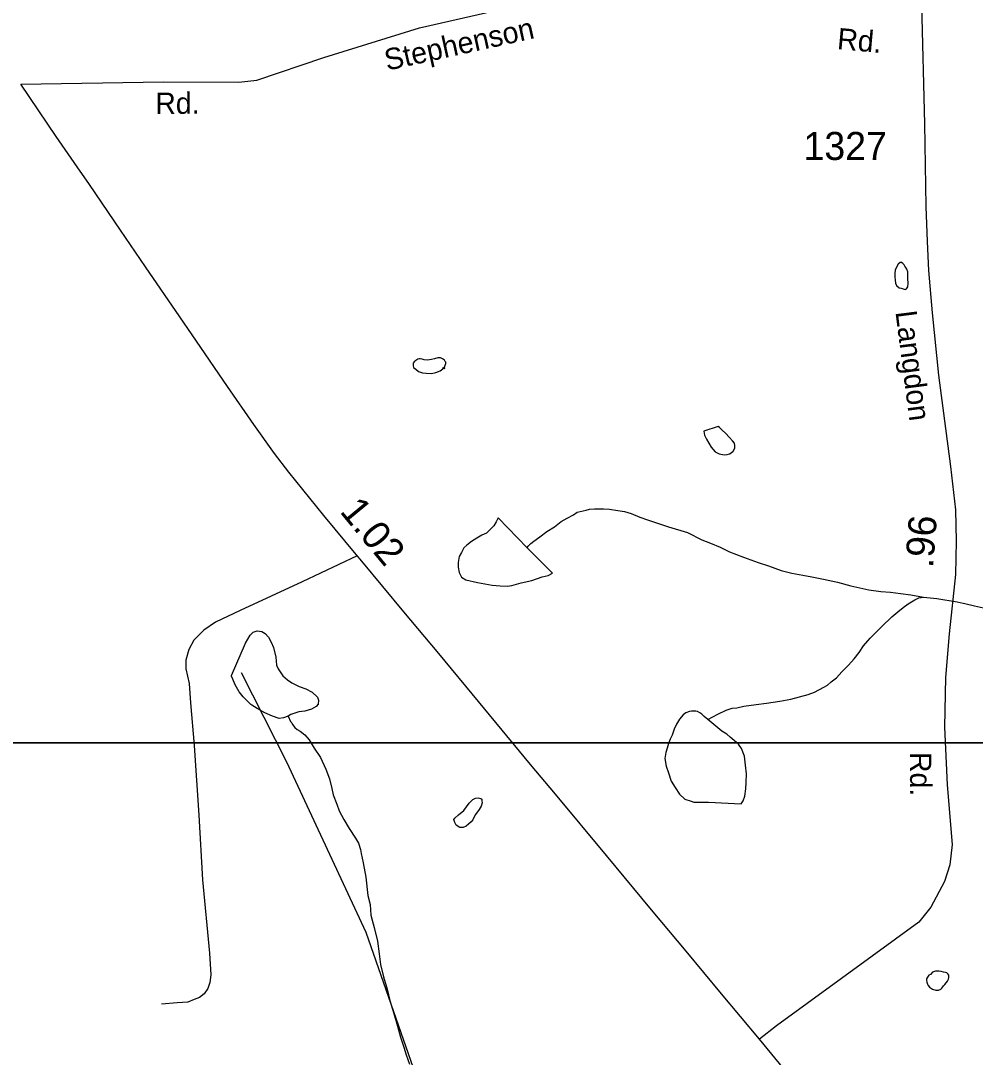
# Model space of a CAD drawing. Extents: x 2082433 to 2279600, y 546599 to 755198.
# Drawn here: x 2127667 to 2131923, y 628827 to 633447 of the extents above; entities that cross this region are included whole.
import ezdxf

# ---------------------------------------------------------------- set-up
doc = ezdxf.new("R2010")
doc.units = 0
for name, color, linetype in [('Exist Hydrographic Creek Single Shore', 7, 'Continuous'), ('Exist Hydrographic Misc Water Feature', 7, 'Continuous'), ('Exist Road Non-System Type 51', 7, 'Continuous'), ('Exist Road Primary NC Attributed', 7, 'Continuous'), ('Exist Road Primary NC Service Mileage Hundredths English Label', 7, 'Continuous'), ('Exist Road Secondary Mileage Hundredths English Label', 7, 'Continuous'), ('Exist Road Secondary Type 51 Attributed', 7, 'Continuous'), ('Exist Road Secondary Type 51 Label', 7, 'Continuous'), ('Exist Road Secondary Type 51 Number Label', 7, 'Continuous'), ('Map Preparation Inset Cut Line', 7, 'Continuous')]:
    doc.layers.add(name, color=color, linetype=linetype)

msp = doc.modelspace()

# ---------------------------------------------------------------- linework, layer by layer
at = {"layer": 'Exist Hydrographic Creek Single Shore'}
msp.add_lwpolyline([(2129533, 623245.8), (2129531.9, 623413.1), (2129631, 623670.3), (2129647, 623837.3), (2129713.8, 623904.9), (2130029.8, 623947.6), (2130154.9, 624023.8), (2130220.9, 624166.9), (2130177.9, 624440), (2130191, 625181.1), (2129979, 626005.5), (2129794, 626622.8), (2129768, 626639.7), (2129708.9, 626886.9), (2129689, 627694.4), (2129552.9, 628395.9), (2129207, 629383.8), (2128853.1, 630142.1), (2128651.9, 630539.9)], dxfattribs=at)
at = {"layer": 'Exist Hydrographic Misc Water Feature'}
msp.add_line((2131773.7, 629134.6), (2131778.7, 629141.2), dxfattribs=at)
for points in [[(2131621.8, 632307.2), (2131621.8, 632327.1), (2131617.9, 632339.1), (2131613.6, 632347), (2131609.5, 632353.3), (2131605.4, 632359.1), (2131599.7, 632364.9), (2131593.9, 632369), (2131588, 632369.1), (2131579.8, 632361), (2131571.8, 632348.8), (2131565.8, 632335.2), (2131563.8, 632320.9), (2131564.2, 632305), (2131566, 632290.9), (2131567.9, 632276.8), (2131571.8, 632266.9), (2131584.1, 632256.9), (2131592.3, 632254.9), (2131610.1, 632249.3), (2131616.3, 632251.2), (2131621.8, 632261.4), (2131623.9, 632275.3), (2131621.8, 632297.1), (2131621.8, 632307.2)], [(2129560.2, 631928.4), (2129556.1, 631934.3), (2129548.1, 631940.4), (2129542, 631942.1), (2129538.3, 631944.3), (2129526.2, 631944.1), (2129512.4, 631940.1), (2129498.1, 631936.2), (2129480.4, 631934), (2129466.1, 631935.8), (2129456.5, 631938.1), (2129448.3, 631940.1), (2129444.4, 631939.9), (2129438, 631938), (2129428.2, 631931.8), (2129422, 631925.8), (2129416.3, 631919.8), (2129416.3, 631909.7), (2129417.9, 631901.7), (2129428.2, 631893.7), (2129440.5, 631883.7), (2129458.7, 631878.1), (2129474.5, 631876.1), (2129498.5, 631874.1), (2129518.2, 631878.4), (2129536.6, 631886.2), (2129548.5, 631894.5), (2129554.1, 631902.2), (2129556.3, 631894.5), (2129558.2, 631906.4), (2129562.3, 631918.4), (2129562.1, 631924.5), (2129560.2, 631928.4)], [(2130777.2, 631637.7), (2130713.4, 631617.3), (2130715.1, 631599.6), (2130725.3, 631581.4), (2130735.4, 631563.6), (2130745.6, 631545.5), (2130763.5, 631525.8), (2130781.5, 631515.8), (2130803.4, 631512), (2130817.6, 631513.9), (2130827.4, 631516.1), (2130835.2, 631520.2), (2130843.4, 631528.3), (2130851.2, 631542.1), (2130851.6, 631554.2), (2130849.4, 631564.3), (2130841.4, 631574), (2130827.4, 631589.9), (2130809.2, 631608.1), (2130795.2, 631621.9), (2130782.9, 631634), (2130777.2, 631637.7)], [(2129925.4, 631098.1), (2129929.5, 631104.4), (2129941.4, 631116.4), (2129955.3, 631126.5), (2129981.6, 631146.4), (2130013.2, 631170.5), (2130047.2, 631190.9), (2130077.1, 631214.7), (2130103, 631229.1), (2130131.1, 631245.1), (2130148.7, 631257), (2130188.9, 631265.6), (2130202.6, 631269.5), (2130224.8, 631271.4), (2130264.8, 631271.5), (2130292.9, 631269.7), (2130328.9, 631263.8), (2130358.9, 631260.1), (2130389, 631250.3), (2130426.8, 631234.4), (2130461, 631222.7), (2130501.2, 631208.5), (2130554.7, 631191.1), (2130639.4, 631165.3), (2130703.4, 631133.8), (2130743.2, 631117.6), (2130785.2, 631099.9), (2130827.4, 631080.1), (2130889.4, 631056.6), (2130955.6, 631032.7), (2131001.7, 631016.8), (2131057.5, 630997), (2131105.7, 630985.3), (2131153.9, 630975.6), (2131193.9, 630967.9), (2131245.7, 630958), (2131308.1, 630944.1), (2131367.9, 630928.6), (2131447.9, 630910.8), (2131501.8, 630903.1), (2131545.7, 630899.2), (2131589.8, 630893.4), (2131636.2, 630887.6), (2131691.9, 630878)], [(2129925.4, 631098.1), (2129795.2, 631231.8), (2129787, 631213.6), (2129777.2, 631195.6), (2129763.4, 631181.5), (2129743.3, 631163.4), (2129723.4, 631153.4), (2129701.5, 631141.3), (2129677.5, 631125.1), (2129655.8, 631108.9), (2129643.5, 631097), (2129632, 631076.9), (2129621.9, 631058.9), (2129617.8, 631032.7), (2129618, 631010.8), (2129622.1, 630987.1), (2129632, 630966.9), (2129652.5, 630954.9), (2129704.2, 630943.4), (2129768.5, 630931.7), (2129804.4, 630927.9), (2129836.4, 630925.9), (2129856.7, 630930.1), (2129898.1, 630942.1), (2129946.3, 630952.2), (2129992.3, 630968.4), (2130018.1, 630974.6), (2130038.4, 630984.9), (2129925.4, 631098.1)], [(2130730.9, 630331.8), (2130774.7, 630356), (2130812.3, 630374.3), (2130838.7, 630382.4), (2130860.2, 630384.4), (2130890.6, 630392.4), (2130946.4, 630399), (2130992.5, 630405), (2131052.2, 630413.4), (2131100.2, 630423.6), (2131140.1, 630433.8), (2131178.3, 630443.8), (2131206, 630453.9), (2131248, 630476.3), (2131264, 630486), (2131280, 630500.2), (2131303.8, 630518.5), (2131327.8, 630544.5), (2131357.3, 630574.5), (2131383.3, 630602.6), (2131405.5, 630630.9), (2131425.4, 630660.8), (2131454.9, 630695.2), (2131507, 630747.3), (2131550.4, 630789.4), (2131578.3, 630811.6), (2131602.1, 630831.5), (2131624.3, 630847.6), (2131654.2, 630865.8), (2131672, 630874.1), (2131691.9, 630878)], [(2131691.9, 630878), (2131752, 630872.1), (2131842.2, 630856.8), (2131848.2, 630854.7), (2131876.1, 630848.8), (2131919.9, 630839), (2131972.4, 630827)], [(2128858.9, 630347.8), (2128839.5, 630339.8), (2128818.9, 630337.6), (2128789.2, 630347.4), (2128755, 630361.5), (2128721.3, 630381.2), (2128697.1, 630397), (2128692.8, 630398.9), (2128675, 630417), (2128659, 630432.8), (2128641, 630455), (2128622.9, 630486.9), (2128612.7, 630512.8), (2128606.3, 630524.8), (2128606.5, 630528.7), (2128670.1, 630672.8), (2128679.9, 630690.8), (2128689.6, 630708.8), (2128703.5, 630720.9), (2128721.5, 630727.1), (2128741.6, 630725.3), (2128757.4, 630715.2), (2128771.8, 630699.2), (2128783.9, 630677.5), (2128793.9, 630653.3), (2128804, 630609.6), (2128808.1, 630575.3), (2128814.4, 630557.7), (2128836.2, 630527.7), (2128856.7, 630509.6), (2128876.6, 630496), (2128908.8, 630480.2), (2128938.5, 630468.4), (2128966.4, 630454.4), (2128990.4, 630432.5), (2128994.9, 630418.5), (2128992.8, 630400.5), (2128984.6, 630390.4), (2128963.1, 630378.3), (2128933.4, 630370.2), (2128907.1, 630366.1), (2128871, 630354.1), (2128858.9, 630347.8)], [(2128858.9, 630347.8), (2128869.4, 630323.9), (2128875.3, 630317.8), (2128879.4, 630309.8), (2128889.5, 630296.1), (2128899.1, 630288.2), (2128913.5, 630279.9), (2128933.6, 630264.3), (2128953.7, 630242.2), (2128975.8, 630204.4), (2129004.1, 630162.4), (2129028.1, 630110.5), (2129044.5, 630068.7), (2129054.8, 630024.9), (2129060.7, 629996.9), (2129076.9, 629954.7), (2129086.9, 629924.8), (2129107.5, 629887.2), (2129131.2, 629847.1), (2129159.3, 629803.1), (2129173.5, 629781.5), (2129181.7, 629753.5), (2129185.4, 629735.5), (2129194.2, 629693.6), (2129206.1, 629629.3), (2129214.9, 629547.7), (2129224.7, 629507.7), (2129228.6, 629459.7), (2129243, 629405.6), (2129257.3, 629343.8), (2129265.5, 629287.8), (2129271.9, 629239.8), (2129284.2, 629186), (2129300.4, 629130), (2129312.5, 629080.3), (2129331, 629022.4), (2129347.2, 628966.4), (2129360.9, 628916.5), (2129375.3, 628872.5), (2129385.7, 628838.5), (2129400.1, 628796.6)], [(2130730.9, 630331.8), (2130714.9, 630346), (2130704.6, 630355.7), (2130694.6, 630361.7), (2130684.5, 630367.7), (2130676.7, 630369.6), (2130658.5, 630369.6), (2130648.8, 630367.4), (2130632.4, 630361.7), (2130620.9, 630353.4), (2130604.7, 630333.5), (2130591, 630311.2), (2130581, 630289.2), (2130571.1, 630263.2), (2130562.9, 630245.3), (2130554.9, 630225.4), (2130549.4, 630205.2), (2130543.6, 630185), (2130539.3, 630159.3), (2130545.5, 630125.1), (2130555.7, 630095.1), (2130567.6, 630057.2), (2130584.4, 630029.5), (2130603.9, 629999.4), (2130627.9, 629977.5), (2130656.6, 629967.9), (2130668.5, 629963.7), (2130728.2, 629964), (2130734.1, 629963.9), (2130879.9, 629956.9), (2130888.3, 629970.6), (2130896.3, 629990.9), (2130899.8, 630022.8), (2130902.1, 630050.9), (2130903.5, 630090.8), (2130899.2, 630128.7), (2130893.7, 630168.5), (2130880.9, 630202.9), (2130867.2, 630222.4), (2130830.9, 630254.2), (2130815.1, 630266.4), (2130793.2, 630280.2), (2130774.9, 630296), (2130730.9, 630331.8)], [(2129692.7, 629907.7), (2129682.6, 629885.3), (2129675, 629875.6), (2129663.1, 629865.6), (2129652.9, 629857.4), (2129639.2, 629851.4), (2129625.2, 629851.5), (2129609.2, 629861.2), (2129603.3, 629873), (2129598.8, 629887.1), (2129602.9, 629893.4), (2129618.6, 629907.2), (2129642.8, 629927.4), (2129666.4, 629959.6), (2129682.8, 629975.4), (2129694.9, 629981.6), (2129706.2, 629983.6), (2129718.7, 629979.7), (2129722.6, 629977.8), (2129722.6, 629969.7), (2129724.7, 629961.7), (2129720.8, 629945.7), (2129710.7, 629931.8), (2129698.8, 629915.7), (2129692.7, 629907.7)], [(2131778.7, 629141.2), (2131781.3, 629144.8), (2131787.5, 629150.8), (2131793.4, 629158.8), (2131799.6, 629166.8), (2131803.5, 629175.1), (2131805.1, 629183), (2131805.1, 629193.1), (2131801, 629199), (2131796.9, 629202.9), (2131791, 629205), (2131781.1, 629206.9), (2131771.3, 629208.8), (2131761.2, 629210.7), (2131751.2, 629210.6), (2131745.2, 629210.7), (2131732.9, 629206.5), (2131723.7, 629196.5), (2131715.3, 629192.5), (2131709.4, 629184.5), (2131705.5, 629176.6), (2131705.3, 629170.5), (2131707.3, 629162.5), (2131709.6, 629152.4), (2131713.7, 629146.5), (2131719.6, 629138.8), (2131731.9, 629130.8), (2131747.7, 629126.8), (2131759.6, 629126.6), (2131769.6, 629130.8), (2131773.7, 629134.6), (2131778.7, 629141.2)]]:
    msp.add_lwpolyline(points, dxfattribs=at)
at = {"layer": 'Exist Road Non-System Type 51'}
msp.add_lwpolyline([(2129167.5, 631061.7), (2128921.4, 630945.4), (2128645.6, 630818.3), (2128535.6, 630765.6), (2128482.9, 630730), (2128439.5, 630686.6), (2128416.3, 630644.8), (2128403.9, 630596.8), (2128403.9, 630558), (2128417.8, 630492.2), (2128424, 630407), (2128441.1, 630216.4), (2128461.2, 629905.7), (2128478.3, 629618.3), (2128509.3, 629290.6), (2128515.4, 629193.8), (2128510.8, 629159.7), (2128501.5, 629133.4), (2128484.5, 629110.1), (2128464.3, 629093.1), (2128441.1, 629083.8), (2128411.6, 629073), (2128365.2, 629069.9), (2128295.4, 629063.7)], dxfattribs=at)
at = {"layer": 'Exist Road Primary NC Attributed'}
for points in [[(2130960.9, 628907.4), (2130791.4, 629109.2), (2130633.8, 629299.3), (2130479.9, 629484), (2130279.2, 629726.8), (2130051.6, 629999.2), (2129939.4, 630132.6), (2129708.2, 630412.8), (2129530.7, 630626.6), (2129375, 630812.6), (2129187.5, 631037.4), (2129162.5, 631067.8), (2129018.2, 631241.3), (2128863.3, 631434), (2128799.3, 631517.7), (2128707.2, 631647), (2128589.5, 631816.9), (2128431.3, 632046.6), (2128376.5, 632126.8), (2128223.7, 632349.9), (2128111.8, 632513.9), (2127973.9, 632716.9), (2127919.1, 632796), (2127825.8, 632931.4), (2127667.3, 633163.7)], [(2132728.4, 626217.7), (2132581.6, 626477), (2132428.1, 626750.4), (2132174, 627196.1), (2132017.1, 627457.9), (2131960.6, 627549.1), (2131890.1, 627656.7), (2131839.8, 627737.1), (2131728, 627904.8), (2131593.7, 628098.3), (2131346.2, 628428.7), (2131242.9, 628562.5), (2131145.6, 628684.3), (2131050.7, 628800), (2130960.9, 628907.4)]]:
    msp.add_lwpolyline(points, dxfattribs=at)
at = {"layer": 'Exist Road Secondary Type 51 Attributed'}
for points in [[(2127667.3, 633163.7), (2128303.2, 633173.8), (2128639.3, 633172.6), (2128720, 633181.6), (2129018.9, 633283.2), (2129444.8, 633414.9), (2129967.9, 633534.5), (2130144.2, 633567.4), (2130541.7, 633543.5), (2131214.5, 633494), (2131282.7, 633488.4), (2131358.4, 633485.6), (2131422.7, 633488.1), (2131473.3, 633491.1), (2131533.6, 633498), (2131683.4, 633518.6)], [(2131683.4, 633518.6), (2131696.1, 632987.2), (2131702.4, 632618.1), (2131708.7, 632462.4), (2131714.9, 632333.1), (2131731.3, 632144.8), (2131758.9, 631867.3), (2131812.9, 631460.6), (2131834.2, 631267.2), (2131838, 631127.9), (2131834.2, 630978.5), (2131806.6, 630713.6), (2131790.3, 630519), (2131786.5, 630298), (2131797.8, 630040.7), (2131820.2, 629774.8), (2131809.4, 629685), (2131786.1, 629609.8), (2131724.2, 629496.7), (2131671.5, 629428.5), (2131462.9, 629278.3), (2131036.5, 628966.6), (2130960.9, 628907.4)]]:
    msp.add_lwpolyline(points, dxfattribs=at)
at = {"layer": 'Map Preparation Inset Cut Line'}
for points in [[(2115667.4, 674476.7), (2179108.5, 674476.7), (2179108.5, 645771.4), (2163899.7, 645768.1), (2163899.7, 630228.2), (2103425.3, 630228.2), (2103425.3, 662094.1)], [(2125488.3, 630228.2), (2201171.6, 630228.2), (2201171.6, 601522.9), (2185962.8, 601519.6), (2185962.8, 585979.7), (2125488.3, 585979.7)]]:
    msp.add_lwpolyline(points, close=True, dxfattribs=at)

# ---------------------------------------------------------------- texts
at = {"layer": 'Exist Road Primary NC Service Mileage Hundredths English Label'}
msp.add_text('1.02', height=125, rotation=309.4956, dxfattribs=at).set_placement((2129086.3, 631258.5))
at = {"layer": 'Exist Road Secondary Mileage Hundredths English Label'}
msp.add_text('.96', height=125, rotation=85.5618, dxfattribs=at).set_placement((2131734.6, 631005.6))
at = {"layer": 'Exist Road Secondary Type 51 Label'}
for s, rotation, p in [('Stephenson', 12.4115, (2129300.5, 633223.7)), ('Rd.', 354.8535, (2131304.7, 633320.3)), ('Rd.', 0.2594, (2128267.1, 633031.3)), ('Langdon', 277.3209, (2131567, 632149.1)), ('Rd.', 270.2548, (2131632, 630187.7))]:
    msp.add_text(s, height=95, rotation=rotation, dxfattribs=at).set_placement(p)
at = {"layer": 'Exist Road Secondary Type 51 Number Label'}
msp.add_text('1327', height=125, dxfattribs=at).set_placement((2131157.2, 632826.1))

doc.saveas('drawing.dxf')
